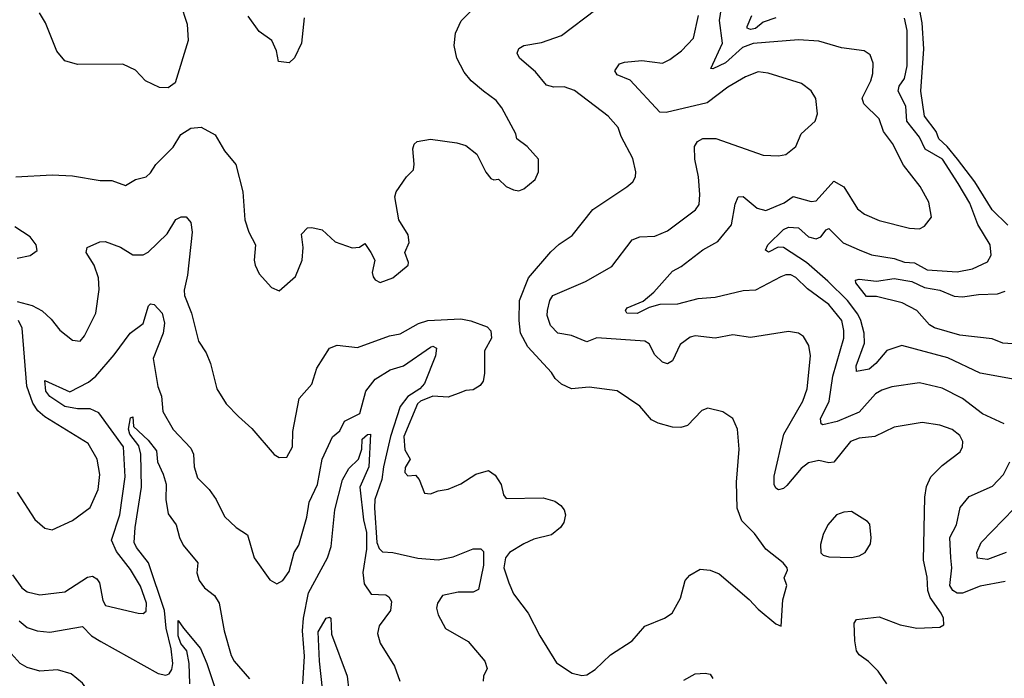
# Model space of a CAD drawing. Extents: x 1443846 to 1577407, y 839182 to 927291.
# Tile 350 of 535: x 1515966 to 1519871, y 890417 to 893028. Entities that reach past the tile are written whole.
import ezdxf

# ---------------------------------------------------------------- set-up
doc = ezdxf.new("R2010")
doc.units = 0

msp = doc.modelspace()

# ---------------------------------------------------------------- linework, layer by layer
at = {"layer": '0CON20XD'}
for points in [[(1515950, 892405), (1516095, 892413.1), (1516175, 892408.6), (1516285, 892390.9), (1516330.9, 892390.9), (1516385, 892370), (1516425, 892394), (1516466.7, 892405), (1516485, 892421.2), (1516505, 892453.3), (1516575, 892522), (1516605, 892572.5), (1516645, 892598.1), (1516685, 892601.4), (1516740.9, 892570.9), (1516778.3, 892508.3), (1516823.3, 892453.3), (1516851.1, 892345), (1516859.2, 892235), (1516874.2, 892185), (1516900.8, 892135), (1516896, 892075), (1516900, 892055), (1516915, 892020), (1516965, 891966.7), (1516995, 891952.5), (1517059.7, 892010.3), (1517085.6, 892075), (1517089.4, 892125), (1517082.9, 892177.1), (1517107.7, 892202.3), (1517125, 892204), (1517165, 892194.3), (1517217.3, 892147.3), (1517285, 892122.9), (1517313.9, 892126.1), (1517335, 892140), (1517358, 892105), (1517374.3, 892075), (1517364, 892025), (1517368, 892008), (1517376.1, 891996.1), (1517395, 891986.2), (1517445.7, 892005), (1517506.2, 892055), (1517508, 892065), (1517493.8, 892105), (1517510, 892145), (1517506.7, 892175), (1517470, 892235), (1517454.3, 892325.7), (1517458.8, 892345), (1517500, 892405), (1517527.1, 892432.9), (1517530.5, 892455), (1517524.6, 892515.4), (1517530.6, 892535), (1517542.5, 892545), (1517595, 892554.8), (1517700.2, 892540.2), (1517735, 892529.5), (1517779.5, 892495), (1517815, 892423.8), (1517835, 892398.8), (1517846.4, 892393.6), (1517865, 892396.2), (1517895, 892366.2), (1517925, 892353.3), (1517945, 892350), (1517965, 892356.7), (1518010, 892395), (1518023.3, 892425), (1518023.3, 892475), (1517978.8, 892525), (1517937.5, 892555), (1517933.8, 892575), (1517878.3, 892678.3), (1517855, 892707.1), (1517806, 892745), (1517756, 892785), (1517729.3, 892819.3), (1517700, 892875), (1517688.5, 892925), (1517694.5, 892975), (1517716.4, 893023.6), (1517816.7, 893126.7)], [(1519871.4, 891425), (1519785, 891465.9), (1519705, 891526.4), (1519625, 891567.2), (1519535, 891588.7), (1519425, 891572.7), (1519385, 891559.7), (1519360, 891545), (1519295, 891471.8), (1519208.1, 891435), (1519151.1, 891421.1), (1519144.3, 891425), (1519142.7, 891445), (1519177, 891515), (1519191.6, 891615), (1519234.2, 891765), (1519235.2, 891795.2), (1519227.1, 891835), (1519175, 891899.4), (1519091, 891961), (1519045, 892006.4), (1519025, 892016.2), (1519005, 892016.2), (1518985, 892008.2), (1518885, 891955.6), (1518835, 891953.2), (1518725, 891926.8), (1518655, 891920.9), (1518575, 891899.6), (1518505, 891899.1), (1518462.9, 891887.1), (1518415, 891863.1), (1518373.8, 891865), (1518369.2, 891875), (1518375, 891885.7), (1518438.5, 891911.5), (1518481.7, 891948.3), (1518555, 892031.5), (1518590, 892050), (1518675, 892115.4), (1518735, 892147.9), (1518789.7, 892215), (1518803.8, 892296.2), (1518815, 892325.6), (1518835, 892327.3), (1518890.5, 892280.5), (1518925, 892271.8), (1518997.5, 892302.5), (1519033.7, 892326.3), (1519105, 892307.3), (1519125, 892309.6), (1519195, 892387.1), (1519234.8, 892364.8), (1519288.6, 892278.6), (1519316.9, 892256.9), (1519375, 892232.2), (1519495, 892201.9), (1519535, 892199.2), (1519555, 892208.8), (1519582, 892245), (1519571.9, 892305), (1519537.1, 892367.1), (1519471.4, 892451.4), (1519427.5, 892537.5), (1519392.7, 892585), (1519374.6, 892635), (1519314.6, 892695), (1519306.9, 892716.9), (1519341.8, 892785), (1519350.4, 892815), (1519350.6, 892855), (1519338.9, 892888.9), (1519315, 892904.4), (1519225, 892916.2), (1519135, 892943.1), (1519055, 892948), (1518875, 892933.3), (1518832.4, 892917.6), (1518765, 892857.2), (1518715, 892833.5), (1518707.5, 892835), (1518754, 892935), (1518742, 893025), (1518759.3, 893135)], [(1516602.7, 893095), (1516629.6, 893009.6), (1516634.4, 892945), (1516582.1, 892777.9), (1516555, 892757.5), (1516520.5, 892759.5), (1516465, 892785.6), (1516425, 892828.1), (1516375, 892851.9), (1516195, 892850.9), (1516145, 892864.2), (1516112.6, 892902.6), (1516068.1, 893015), (1516044.3, 893055)], [(1519885, 892213.7), (1519823.6, 892273.6), (1519754.3, 892385), (1519685.5, 892475), (1519645, 892524.6), (1519611.3, 892555), (1519600.7, 892585), (1519554.5, 892645), (1519540.8, 892745), (1519552.2, 892912.2), (1519545.9, 893015), (1519528.3, 893108.3)], [(1515955, 891910.4), (1516015, 891895.3), (1516055, 891873.8), (1516090.7, 891840.7), (1516125, 891796.9), (1516175, 891757.5), (1516205, 891754), (1516222.5, 891775), (1516267.5, 891865), (1516281.3, 891958.7), (1516277.7, 892005), (1516260.3, 892055), (1516229.2, 892105), (1516232.9, 892125), (1516283.1, 892146.9), (1516305, 892148.8), (1516365, 892126.2), (1516415, 892096.2), (1516455, 892095.6), (1516475, 892105.7), (1516550.5, 892179.5), (1516585, 892235.6), (1516606, 892246), (1516625.9, 892245.9), (1516643.9, 892223.9), (1516649.2, 892185), (1516630.8, 892015), (1516617.5, 891955), (1516619.5, 891935), (1516647.7, 891865), (1516675, 891753.3), (1516705, 891706.7), (1516722.9, 891665), (1516748, 891565), (1516784.5, 891504.5), (1516834, 891455), (1516886.9, 891406.9), (1516975, 891304), (1516995, 891292), (1517025, 891293.3), (1517047.5, 891335), (1517048.6, 891395), (1517074, 891526), (1517125, 891583.1), (1517143.7, 891646.3), (1517195, 891725.6), (1517225, 891736.9), (1517305, 891728.5), (1517432.5, 891775), (1517475, 891782.9), (1517547, 891823), (1517585, 891834.7), (1517715, 891841.9), (1517755, 891834.3), (1517820.3, 891810.3), (1517834.7, 891794.7), (1517837.3, 891765), (1517810, 891715), (1517810, 891625), (1517804, 891595), (1517792.1, 891577.9), (1517765, 891560), (1517735, 891557.5), (1517705, 891546.5), (1517665, 891531.2), (1517605, 891535.6), (1517555, 891515.4), (1517543.5, 891505), (1517489.8, 891375), (1517492.7, 891322.7), (1517514.3, 891285), (1517495, 891252.5), (1517493, 891233), (1517505, 891220), (1517535, 891222.5), (1517550, 891205), (1517570.7, 891150.7), (1517595, 891147.5), (1517625, 891160), (1517665, 891166), (1517715, 891188), (1517775, 891226.2), (1517825, 891240), (1517852.3, 891222.3), (1517875.2, 891185.2), (1517884.3, 891144.3), (1517895, 891130), (1518041.7, 891131.7), (1518088.7, 891118.7), (1518112.4, 891102.4), (1518126, 891085), (1518131.2, 891065), (1518123.8, 891035), (1518111.2, 891015), (1518074.7, 890985.3), (1518005, 890968.8), (1517965, 890949.5), (1517909.2, 890915), (1517892.2, 890895), (1517886.5, 890855), (1517905.5, 890795), (1517925, 890752), (1517957.8, 890707.8), (1517983.1, 890675), (1518029.4, 890585), (1518095, 890478), (1518157, 890437), (1518195, 890427.5), (1518215, 890430.8), (1518248.3, 890451.7), (1518309.7, 890510.3), (1518395, 890565.8), (1518445, 890622.9), (1518523.3, 890655), (1518554.4, 890675.6), (1518587.1, 890735), (1518605.4, 890804.6), (1518624.5, 890825.5), (1518665, 890850), (1518705, 890846.1), (1518740.7, 890830.7), (1518859.4, 890729.4), (1518895, 890691.2), (1518965, 890633.3), (1518986.7, 890623.3), (1518992.3, 890727.7), (1519009.2, 890785), (1518998, 890815), (1519011.2, 890845), (1519010, 890855), (1518994.2, 890874.2), (1518925, 890928.6), (1518880.2, 890990.2), (1518830.5, 891040.5), (1518811.7, 891091.7), (1518809.6, 891195), (1518820, 891325), (1518812.5, 891405), (1518795, 891446.7), (1518755, 891473.8), (1518695, 891488), (1518670.9, 891479.1), (1518615, 891418.5), (1518588.5, 891411.5), (1518555, 891411.8), (1518497.8, 891427.8), (1518471.4, 891441.4), (1518425, 891495.8), (1518335, 891557.1), (1518225, 891570.8), (1518155, 891564), (1518115, 891582.5), (1518089.2, 891605), (1518075, 891629.2), (1517981.1, 891731.1), (1517952.2, 891785), (1517946.7, 891835), (1517948.8, 891915), (1517984.2, 892004.2), (1518072.4, 892107.6), (1518105, 892138.1), (1518157.6, 892172.4), (1518238.5, 892275), (1518374.5, 892365.5), (1518398, 892385), (1518408.8, 892405), (1518410, 892425), (1518397.2, 892477.2), (1518351.4, 892565), (1518340.2, 892600.2), (1518300, 892645), (1518166.7, 892746.7), (1518125, 892761.6), (1518085, 892760), (1518055, 892768.5), (1518011.3, 892821.3), (1517947.8, 892875), (1517938.9, 892895), (1517945, 892914), (1517965, 892925.7), (1518035, 892937.5), (1518115, 892965.6), (1518251.1, 893068.9)], [(1519405.5, 890395), (1519371.4, 890445), (1519332.7, 890482.7), (1519295, 890509.2), (1519285.6, 890525), (1519278.1, 890565), (1519276.2, 890635), (1519285, 890650), (1519375, 890660.8), (1519458.3, 890628.3), (1519524.4, 890615.6), (1519615, 890620), (1519631.7, 890628.3), (1519630, 890655), (1519621.4, 890675), (1519577.1, 890737.1), (1519567.5, 890765), (1519565, 890817.5), (1519551.1, 890885), (1519556.8, 891135), (1519563.2, 891176.8), (1519580.6, 891215), (1519625, 891260.6), (1519695.7, 891315), (1519705.8, 891335), (1519707.5, 891355), (1519695, 891379.2), (1519665, 891402.9), (1519615, 891420.6), (1519545, 891430.9), (1519435, 891412.1), (1519357.5, 891375), (1519295, 891368.4), (1519261.9, 891355), (1519195, 891273.6), (1519175, 891271.5), (1519135, 891280.8), (1519095, 891271.5), (1519065, 891247.9), (1519008.8, 891181.2), (1518995, 891169.1), (1518975, 891164.4), (1518965, 891170), (1518957.9, 891185), (1518957.9, 891217.9), (1518996.2, 891385), (1519072.3, 891515), (1519090, 891565), (1519102.5, 891695), (1519096.1, 891736.1), (1519075, 891772), (1519055, 891785.6), (1519015, 891791.9), (1518865, 891768.5), (1518795, 891778.5), (1518725, 891765.3), (1518645, 891774.5), (1518625, 891769.5), (1518585, 891740), (1518555.5, 891675), (1518535, 891663.6), (1518515, 891669.5), (1518485, 891698.9), (1518462.7, 891742.7), (1518445, 891753.3), (1518255, 891766), (1518215, 891751.2), (1518155, 891775.4), (1518100, 891785), (1518071.1, 891815), (1518058.5, 891855), (1518059.2, 891875), (1518068.2, 891915), (1518080.6, 891935), (1518210.5, 891989.5), (1518315, 892049.1), (1518395.5, 892154.5), (1518425, 892167.5), (1518485, 892169.4), (1518535, 892190.5), (1518646.4, 892273.6), (1518660.5, 892295), (1518663.3, 892335), (1518658.5, 892405), (1518643.1, 892475), (1518642.5, 892525), (1518654.4, 892545), (1518675, 892557.5), (1518727.1, 892557.1), (1518915, 892490.8), (1518975, 892488.1), (1519005, 892493.1), (1519044, 892525), (1519065, 892576), (1519121.2, 892625), (1519130, 892655), (1519124, 892715), (1519105, 892746.2), (1519066.7, 892775), (1518935, 892816.2), (1518895, 892821.2), (1518845, 892801.2), (1518775, 892760.5), (1518692.2, 892697.8), (1518530.4, 892659.6), (1518505, 892661.4), (1518387.7, 892787.7), (1518335, 892809.4), (1518325.8, 892825), (1518345, 892852.5), (1518365, 892859.4), (1518433.4, 892866.6), (1518515, 892855.6), (1518545, 892870), (1518590.6, 892905), (1518638.2, 892955), (1518658.3, 893045)], [(1518964.8, 893035.2), (1518915, 893017.7), (1518885, 892993), (1518865, 892988.5), (1518851.9, 892995), (1518851.5, 893001.5), (1518869.3, 893045)], [(1517094.3, 893035.7), (1517082.9, 892935), (1517055, 892876.7), (1517035, 892857.5), (1516991.7, 892861.7), (1516984.2, 892905), (1516965.3, 892945.3), (1516915, 892980.8), (1516871.4, 893041.4)], [(1519915, 891601.1), (1519776.1, 891626.1), (1519647.6, 891687.6), (1519465, 891736.2), (1519405, 891716.9), (1519362, 891665), (1519335, 891642.3), (1519285, 891632.5), (1519283.8, 891655), (1519317, 891745), (1519315.7, 891785), (1519302.2, 891835), (1519290.5, 891860.5), (1519249.6, 891915), (1519170.9, 891990.9), (1519086.1, 892065), (1518995, 892124.1), (1518973.9, 892126.1), (1518935.7, 892105.7), (1518923.7, 892113.7), (1518933.1, 892135), (1518995, 892196.1), (1519015, 892205.2), (1519055, 892202.5), (1519095, 892167.3), (1519125, 892159.2), (1519143.1, 892166.9), (1519165, 892195.4), (1519175, 892199.5), (1519232.7, 892142.7), (1519295, 892115.2), (1519345, 892095.3), (1519435, 892080.7), (1519475, 892066.5), (1519515, 892064.4), (1519565, 892036.8), (1519685, 892027.8), (1519745, 892040.8), (1519805, 892068.1), (1519819.6, 892095), (1519815.4, 892135), (1519766.1, 892216.1), (1519735, 892300), (1519688.8, 892378.8), (1519626.8, 892475), (1519557.3, 892515), (1519535, 892562.1), (1519484.8, 892625), (1519480.8, 892685), (1519450.2, 892745), (1519454.2, 892765), (1519475.8, 892795), (1519485.5, 892844.5), (1519485.6, 892985), (1519475, 893034.4)], [(1515955, 892081.9), (1516007.3, 892092.7), (1516035, 892113.3), (1516031.4, 892135), (1516006.6, 892166.6), (1515946.9, 892206.9)], [(1519965, 891738.9), (1519865, 891745.3), (1519822.6, 891762.6), (1519695, 891777.8), (1519595, 891805.9), (1519575, 891817.9), (1519525, 891875.6), (1519466.2, 891905), (1519365, 891930.9), (1519325, 891930.8), (1519282.9, 891985), (1519281.2, 891995), (1519295, 891999.4), (1519365, 891990.8), (1519435, 892001.6), (1519505, 891989.3), (1519555, 891965.6), (1519615, 891955.6), (1519672, 891932), (1519705, 891929.6), (1519768.8, 891938.8), (1519845, 891941.5), (1519875, 891952.1)], [(1515937, 890827), (1515974.6, 890775), (1515995, 890759.1), (1516045, 890748.2), (1516145, 890759.2), (1516235, 890817.5), (1516255, 890821.5), (1516271.3, 890811.3), (1516281.5, 890795), (1516295.3, 890725.3), (1516305.8, 890705), (1516435, 890675.6), (1516455, 890674.2), (1516466.8, 890683.2), (1516468.7, 890715), (1516445, 890781.5), (1516405, 890847.5), (1516349.6, 890919.6), (1516330, 890965), (1516362.9, 891065), (1516383.3, 891215), (1516377, 891335), (1516279.8, 891469.8), (1516245, 891485.2), (1516194.3, 891485.7), (1516144.6, 891495), (1516085, 891533.9), (1516069.6, 891555), (1516065, 891598), (1516165, 891551.9), (1516239, 891591), (1516267.3, 891615), (1516340.8, 891699.2), (1516403.6, 891785), (1516455, 891822.9), (1516476.6, 891893.4), (1516485, 891901.2), (1516498.8, 891898.8), (1516530.4, 891865), (1516540, 891825), (1516535.2, 891785), (1516495.3, 891684.7), (1516513.1, 891573.1), (1516528.7, 891535), (1516533.1, 891475), (1516575, 891403.3), (1516645, 891329.2), (1516654.5, 891305), (1516657.9, 891255), (1516671.1, 891211.1), (1516717.5, 891165), (1516745.5, 891125.5), (1516777.6, 891057.6), (1516824, 891015), (1516869.2, 890985), (1516895.7, 890895), (1516957.5, 890807.5), (1516985, 890791.2), (1517010, 890805), (1517035, 890840), (1517054.6, 890915), (1517072.9, 890945), (1517104.1, 891055.9), (1517114.1, 891115), (1517147.3, 891185), (1517165.7, 891285), (1517205.8, 891374.2), (1517235, 891398.2), (1517254.4, 891435.6), (1517315, 891466.8), (1517339.1, 891555), (1517375, 891602.3), (1517435, 891640.3), (1517487.5, 891655), (1517595, 891729.5), (1517605, 891733.3), (1517619.3, 891725), (1517615, 891695.7), (1517571.5, 891585), (1517552.8, 891565), (1517505.6, 891534.4), (1517475.2, 891495), (1517436.4, 891375), (1517408.4, 891255), (1517402.5, 891205), (1517374.2, 891125.8), (1517372.5, 891092.5), (1517382.1, 890955), (1517391, 890931), (1517405, 890917.8), (1517445.2, 890915.2), (1517545, 890893.2), (1517625, 890886.2), (1517685, 890898.5), (1517765, 890929.7), (1517795, 890929.7), (1517805, 890919.5), (1517805, 890865.8), (1517785, 890769.4), (1517765, 890758.1), (1517705, 890757.9), (1517642.7, 890745), (1517623.5, 890715), (1517619.5, 890695), (1517625, 890668.8), (1517655, 890614.2), (1517745, 890562), (1517810.6, 890485), (1517819.4, 890455), (1517805.6, 890425), (1517803.5, 890405)], [(1515955.6, 891155), (1516025, 891046), (1516065, 891012), (1516095, 891006), (1516175, 891042.5), (1516245, 891093.8), (1516276.5, 891165), (1516283.1, 891225), (1516272.9, 891285), (1516237.3, 891347.3), (1516065, 891452.8), (1516037.6, 891477.6), (1516017.4, 891507.4), (1515994.4, 891575), (1515974.8, 891804.8), (1515960.9, 891835)], [(1515964, 890644), (1515995, 890618), (1516035.4, 890604.6), (1516085, 890599.1), (1516215, 890622.5), (1516250, 890585), (1516287.3, 890562.7), (1516515, 890435.4), (1516545, 890429.5), (1516558.1, 890435), (1516568.9, 890451.1), (1516572.5, 890475), (1516566, 890534), (1516546.1, 890615), (1516539.9, 890685), (1516477, 890875), (1516428.3, 890935), (1516419.5, 890955), (1516423.3, 891015), (1516448.8, 891175), (1516446.5, 891305), (1516438.3, 891338.3), (1516402.8, 891385), (1516396.9, 891405), (1516405, 891450), (1516415, 891453.3), (1516416.9, 891415), (1516475, 891361.4), (1516508.3, 891318.3), (1516512.4, 891275), (1516535, 891225.6), (1516546.7, 891186.7), (1516544.9, 891125), (1516555, 891069.4), (1516585.8, 891025.7), (1516598.9, 890975), (1516614, 890945), (1516671.8, 890875), (1516668.8, 890835), (1516677.3, 890805), (1516698.6, 890775), (1516737.8, 890745), (1516756.2, 890715), (1516777.1, 890605), (1516805, 890506.7), (1516815.7, 890485), (1516877.8, 890415)], [(1517088.4, 890395), (1517095.2, 890505), (1517088, 890605), (1517090.8, 890655), (1517111, 890755), (1517186.6, 890895), (1517201.1, 890938.9), (1517216.1, 891085), (1517246.4, 891203.6), (1517271.7, 891248.3), (1517309.7, 891285), (1517323.4, 891325), (1517323.5, 891365), (1517345, 891382.7), (1517357.8, 891385), (1517350.6, 891255), (1517314.2, 891175), (1517329.3, 891045), (1517341.5, 890995), (1517341.8, 890928.2), (1517326.6, 890836.6), (1517331.9, 890791.9), (1517359.8, 890749.8), (1517418.1, 890748.1), (1517430.2, 890740.2), (1517440.8, 890720.8), (1517436.8, 890685), (1517392, 890625), (1517385.4, 890595), (1517395.5, 890555.5), (1517452.9, 890465), (1517473.3, 890405)], [(1519875, 890800), (1519775, 890781.6), (1519705, 890754.3), (1519685, 890754.3), (1519667.8, 890765), (1519654.8, 890785), (1519662.6, 890855), (1519659.2, 890895), (1519654.7, 890975), (1519682.3, 891025), (1519695.8, 891094.2), (1519731.9, 891138.1), (1519825, 891177.9), (1519868.2, 891225), (1519893.4, 891275)], [(1519265, 890895.7), (1519295, 890902.9), (1519320, 890915), (1519340.5, 890949.5), (1519343.9, 890973.9), (1519337.7, 891027.7), (1519328.8, 891038.8), (1519265, 891078), (1519235, 891076), (1519205.8, 891064.2), (1519171.2, 891025), (1519152.7, 890987.3), (1519142.7, 890947.3), (1519144.1, 890914.1), (1519152.5, 890905), (1519175, 890898), (1519265, 890895.7)], [(1519879.4, 890915), (1519805, 890888.2), (1519765, 890893.3), (1519762.1, 890915), (1519779.2, 890955), (1519909.9, 891090.1)], [(1516641.1, 890395), (1516638.3, 890475), (1516628.1, 890525), (1516605, 890554.8), (1516593.8, 890585), (1516593.6, 890646.4), (1516615.5, 890615.5), (1516682.9, 890535), (1516708.1, 890475), (1516797.3, 890205)], [(1517166.1, 890375), (1517154.4, 890485), (1517149.6, 890600.4), (1517181.5, 890655), (1517195, 890659.4), (1517200, 890655), (1517201.9, 890591.9), (1517265.2, 890425.2), (1517278.3, 890308.3)], [(1515815, 889847.5), (1515985, 889813.1), (1516115, 889816.6), (1516305, 889732), (1516355, 889724.7), (1516445, 889750.9), (1516495, 889779.6), (1516565.6, 889805), (1516579.5, 889830.5), (1516585.3, 889875), (1516583.5, 889915), (1516569.6, 889959.6), (1516537.2, 890035), (1516482.5, 890122.5), (1516392.3, 890232.3), (1516342.3, 890275), (1516282.9, 890302.9), (1516215, 890397.4), (1516169.6, 890435), (1516115, 890450.8), (1516045, 890445.2), (1515995, 890460.1), (1515967.6, 890475), (1515931.6, 890515)], [(1518600.5, 890409.5), (1518645, 890434.2), (1518685, 890437.5), (1518705, 890433.3), (1518715.6, 890415.6)]]:
    msp.add_lwpolyline(points, dxfattribs=at)

doc.saveas('drawing.dxf')
